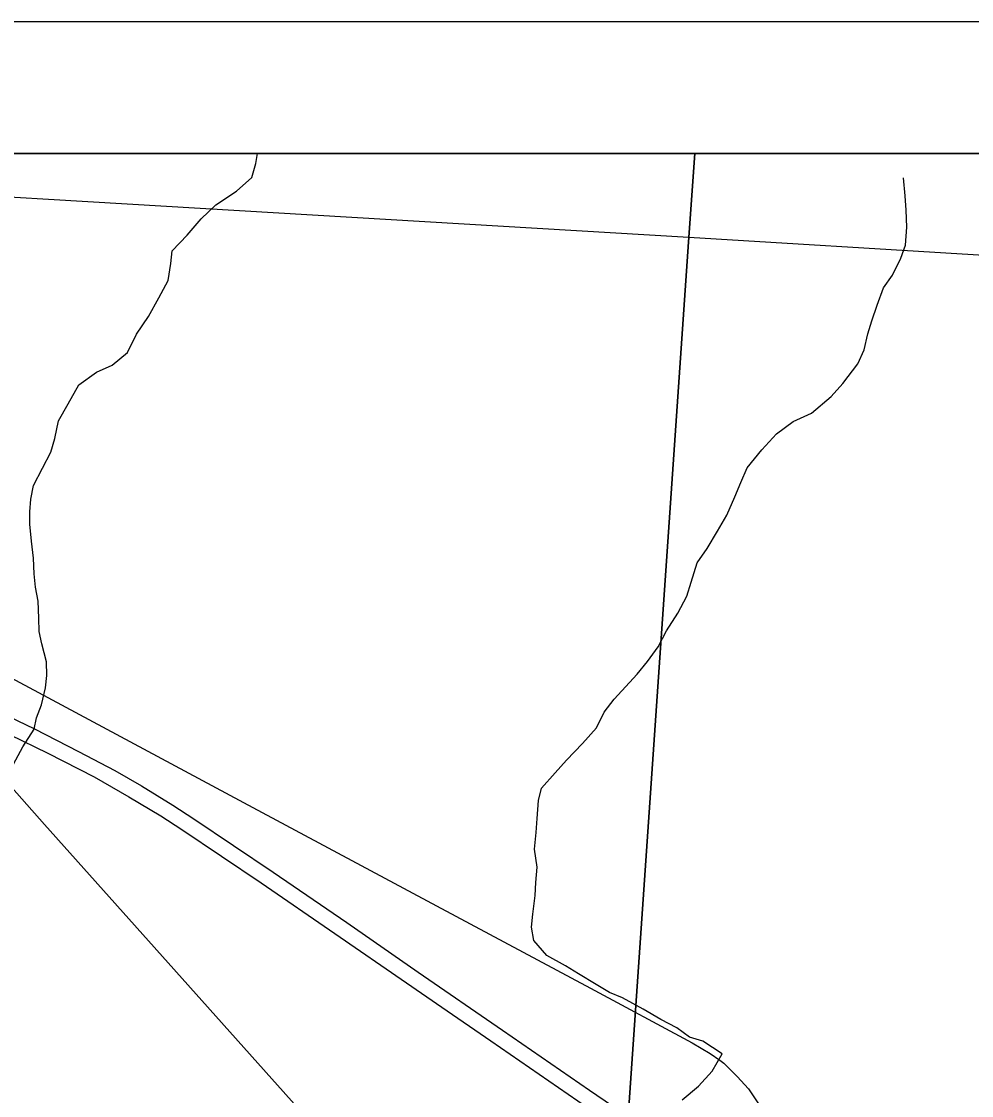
# Model space of a CAD drawing. Extents: x 0 to 34, y 0 to 22.
# Drawn here: x 6.145 to 6.864, y 20.186 to 21 of the extents above; entities that cross this region are included whole.
import ezdxf

# ---------------------------------------------------------------- set-up
doc = ezdxf.new("R2010")
doc.units = 0
for name, color, linetype in [('GM_X_Corporation', 7, 'Continuous'), ('GM_X_County_Road', 7, 'Continuous'), ('GM_X_Minor_River', 7, 'Continuous'), ('GM_X_Rail_Line', 7, 'Continuous'), ('GM_X_US_Route', 7, 'Continuous'), ('SH_Data', 7, 'Continuous')]:
    doc.layers.add(name, color=color, linetype=linetype)

msp = doc.modelspace()

# ---------------------------------------------------------------- linework, layer by layer
at = {"layer": 'GM_X_Corporation'}
for points in [[(8.9, 18.63104), (8.9, 20.9), (3.64766, 20.9), (3.64639, 20.88271), (3.56651, 19.79699), (3.56604, 19.79055), (3.50701, 18.98834), (4.29309, 18.93502), (4.42098, 18.92635), (4.43616, 18.92532), (5.60032, 18.84635), (6.4706, 18.78732), (6.89502, 18.75853), (7.02554, 18.74968), (7.07142, 18.74657), (7.08445, 18.74568), (7.38896, 18.72502), (7.80881, 18.69655), (7.83532, 18.69516)], [(5.65513, 20.89569), (6.65039, 20.83649), (6.57976, 19.81144), (5.58553, 19.86463)], [(6.65493, 20.9), (5.65101, 20.9), (5.65072, 20.89596), (5.65513, 20.89569), (6.65039, 20.83649)], [(7.08694, 20.9), (6.65493, 20.9), (6.65039, 20.83649), (7.08087, 20.81045)], [(6.65039, 20.83649), (7.08087, 20.81045), (7.47783, 20.78643), (7.65845, 20.77409), (7.59407, 19.75829), (6.57976, 19.81144)]]:
    msp.add_lwpolyline(points, close=True, dxfattribs=at)
at = {"layer": 'GM_X_County_Road'}
for points in [[(6.1368, 20.50299), (6.15806, 20.49168), (6.32035, 20.40456), (6.45953, 20.33008), (6.57593, 20.26754), (6.65287, 20.22621), (6.66668, 20.21812), (6.67385, 20.21314)], [(6.67385, 20.21314), (6.67704, 20.21092), (6.6871, 20.20076), (6.69561, 20.19131), (6.73391, 20.13371)]]:
    msp.add_lwpolyline(points, dxfattribs=at)
at = {"layer": 'GM_X_Minor_River'}
for p, q in [((6.32262, 20.89242), (6.32398, 20.9)), ((6.31963, 20.88179), (6.32262, 20.89242)), ((6.30794, 20.87151), (6.31963, 20.88179)), ((6.81422, 20.8678), (6.81302, 20.88145)), ((6.29246, 20.86122), (6.30794, 20.87151)), ((6.81502, 20.85718), (6.81422, 20.8678)), ((6.28115, 20.85057), (6.29246, 20.86122)), ((6.81545, 20.84428), (6.81502, 20.85718)), ((6.2706, 20.83801), (6.28115, 20.85057)), ((6.81438, 20.83063), (6.81545, 20.84428)), ((6.25929, 20.82622), (6.2706, 20.83801)), ((6.81101, 20.82075), (6.81438, 20.83063)), ((6.25819, 20.81673), (6.25929, 20.82622)), ((6.25635, 20.80383), (6.25819, 20.81673)), ((6.80463, 20.80783), (6.81101, 20.82075)), ((6.79786, 20.79833), (6.80463, 20.80783)), ((6.24922, 20.79053), (6.25635, 20.80383)), ((6.79299, 20.78504), (6.79786, 20.79833)), ((6.24133, 20.77647), (6.24922, 20.79053)), ((6.78888, 20.77326), (6.79299, 20.78504)), ((6.2323, 20.76316), (6.24133, 20.77647)), ((6.78589, 20.76339), (6.78888, 20.77326)), ((6.22554, 20.7491), (6.2323, 20.76316)), ((6.78329, 20.75124), (6.78589, 20.76339)), ((6.21384, 20.73958), (6.22554, 20.7491)), ((6.77841, 20.74061), (6.78329, 20.75124)), ((6.18854, 20.72471), (6.20213, 20.73424)), ((6.20213, 20.73424), (6.21384, 20.73958)), ((6.76712, 20.72578), (6.77841, 20.74061)), ((6.18065, 20.71027), (6.18854, 20.72471)), ((6.75807, 20.71589), (6.76712, 20.72578)), ((6.17313, 20.69735), (6.18065, 20.71027)), ((6.74336, 20.70332), (6.75807, 20.71589)), ((6.72938, 20.69683), (6.74336, 20.70332)), ((6.17054, 20.68406), (6.17313, 20.69735)), ((6.71692, 20.68768), (6.72938, 20.69683)), ((6.16755, 20.67381), (6.17054, 20.68406)), ((6.70561, 20.67551), (6.71692, 20.68768)), ((6.16117, 20.66165), (6.16755, 20.67381)), ((6.69469, 20.66182), (6.70561, 20.67551)), ((6.15441, 20.64835), (6.16117, 20.66165)), ((6.68981, 20.6508), (6.69469, 20.66182)), ((6.15218, 20.6381), (6.15441, 20.64835)), ((6.68532, 20.63979), (6.68981, 20.6508)), ((6.15146, 20.62862), (6.15218, 20.6381)), ((6.67932, 20.62611), (6.68532, 20.63979)), ((6.1515, 20.61914), (6.15146, 20.62862)), ((6.1527, 20.60624), (6.1515, 20.61914)), ((6.67218, 20.61395), (6.67932, 20.62611)), ((6.66428, 20.60065), (6.67218, 20.61395)), ((6.15427, 20.59335), (6.1527, 20.60624)), ((6.65675, 20.59), (6.66428, 20.60065)), ((6.1547, 20.58159), (6.15427, 20.59335)), ((6.65227, 20.57519), (6.65675, 20.59)), ((6.15588, 20.57135), (6.1547, 20.58159)), ((6.15781, 20.56074), (6.15588, 20.57135)), ((6.64891, 20.56456), (6.65227, 20.57519)), ((6.64215, 20.55164), (6.64891, 20.56456)), ((6.15825, 20.54784), (6.15781, 20.56074)), ((6.15867, 20.53798), (6.15825, 20.54784)), ((6.6335, 20.53834), (6.64215, 20.55164)), ((6.1606, 20.5285), (6.15867, 20.53798)), ((6.62711, 20.52618), (6.6335, 20.53834)), ((6.16407, 20.51485), (6.1606, 20.5285)), ((6.61921, 20.51515), (6.62711, 20.52618)), ((6.16449, 20.50461), (6.16407, 20.51485)), ((6.6113, 20.50564), (6.61921, 20.51515)), ((6.59396, 20.48662), (6.6113, 20.50564)), ((6.1634, 20.49513), (6.16449, 20.50461)), ((6.16042, 20.48222), (6.1634, 20.49513)), ((6.15668, 20.47235), (6.16042, 20.48222)), ((6.58643, 20.47674), (6.59396, 20.48662)), ((6.15481, 20.46394), (6.15668, 20.47235)), ((6.58042, 20.46482), (6.58643, 20.47674)), ((6.56991, 20.45291), (6.58042, 20.46482)), ((6.14617, 20.45057), (6.15481, 20.46394)), ((6.13909, 20.43724), (6.14617, 20.45057)), ((6.55791, 20.44029), (6.56991, 20.45291)), ((6.54929, 20.43074), (6.55791, 20.44029)), ((6.5388, 20.41928), (6.54929, 20.43074)), ((6.53661, 20.40978), (6.5388, 20.41928)), ((6.53559, 20.39613), (6.53661, 20.40978)), ((6.53493, 20.38552), (6.53559, 20.39613)), ((6.53352, 20.373), (6.53493, 20.38552)), ((6.53553, 20.35937), (6.53352, 20.373)), ((6.5345, 20.34762), (6.53553, 20.35937)), ((6.53421, 20.33776), (6.5345, 20.34762)), ((6.53244, 20.32372), (6.53421, 20.33776)), ((6.53139, 20.31386), (6.53244, 20.32372)), ((6.53299, 20.30365), (6.53139, 20.31386)), ((6.54293, 20.29237), (6.53299, 20.30365)), ((6.55699, 20.28454), (6.54293, 20.29237)), ((6.56688, 20.27857), (6.55699, 20.28454)), ((6.5802, 20.27035), (6.56688, 20.27857)), ((6.59047, 20.26438), (6.5802, 20.27035)), ((6.60034, 20.2603), (6.59047, 20.26438)), ((6.61593, 20.25173), (6.60034, 20.2603)), ((6.62924, 20.24389), (6.61593, 20.25173)), ((6.6414, 20.23756), (6.62924, 20.24389)), ((6.65092, 20.23044), (6.6414, 20.23756)), ((6.66116, 20.22751), (6.65092, 20.23044)), ((6.67562, 20.21778), (6.66116, 20.22751)), ((6.66817, 20.20483), (6.67562, 20.21778)), ((6.65768, 20.19337), (6.66817, 20.20483)), ((6.64528, 20.18303), (6.65768, 20.19337))]:
    msp.add_line(p, q, dxfattribs=at)
at = {"layer": 'GM_X_Rail_Line'}
msp.add_lwpolyline([(5.77306, 20.9), (5.86801, 20.76811), (5.96251, 20.63676), (6.00548, 20.57741), (6.02374, 20.55216), (6.04791, 20.52209), (6.08792, 20.4759), (6.16257, 20.39166), (6.25626, 20.28694), (6.36015, 20.17053)], dxfattribs=at)
at = {"layer": 'GM_X_US_Route'}
for points in [[(6.12269, 20.47953), (6.15507, 20.46418), (6.1883, 20.44707), (6.21577, 20.43243), (6.23617, 20.42091), (6.25969, 20.40627), (6.27565, 20.39591), (6.33569, 20.35561), (6.39146, 20.31728), (6.44558, 20.27977), (6.5094, 20.23585), (6.5752, 20.19045), (6.61627, 20.16231)], [(6.11873, 20.46833), (6.1362, 20.45978), (6.16515, 20.44564), (6.20019, 20.42771), (6.22651, 20.41257), (6.25078, 20.39818), (6.26673, 20.38781), (6.32678, 20.34751), (6.38254, 20.30919), (6.43666, 20.27168), (6.46353, 20.25319)], [(6.46353, 20.25319), (6.50048, 20.22776), (6.56628, 20.18236), (6.6056, 20.15494)]]:
    msp.add_lwpolyline(points, dxfattribs=at)
at = {"layer": 'SH_Data'}
for p, q in [((2, 21), (9, 21)), ((2.1, 20.9), (8.9, 20.9))]:
    msp.add_line(p, q, dxfattribs=at)

doc.saveas('drawing.dxf')
